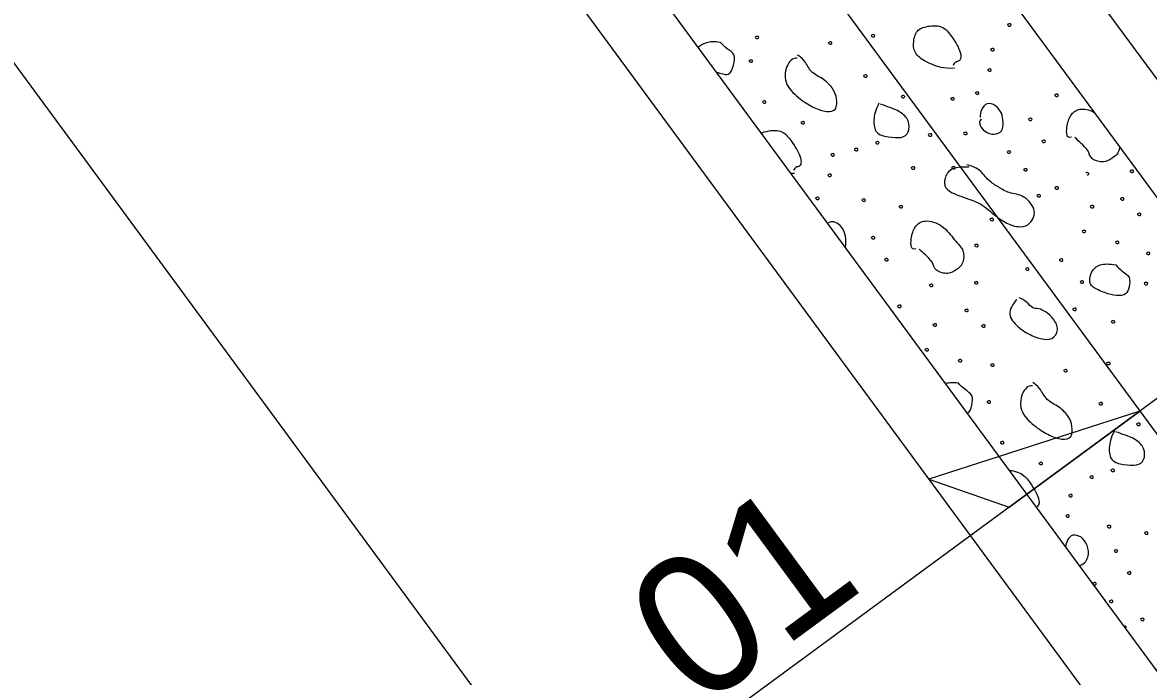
# Model space of a CAD drawing. Extents: x 1762196 to 1766326, y 709922 to 713142.
# Drawn here: x 1764008.69 to 1764040.82, y 711448.89 to 711467.56 of the extents above; entities that cross this region are included whole.
import ezdxf

# ---------------------------------------------------------------- set-up
doc = ezdxf.new("R2010")
doc.units = 0
for name, color, linetype in [('Old_Level_1', 7, 'Continuous'), ('Old_Level_10', 7, 'Continuous'), ('Prop Horizontal Alignment', 7, 'Continuous'), ('Prop Lane Lines', 7, 'Continuous'), ('Prop Superelevation  Arrow CELL', 7, 'Continuous'), ('Prop Superelevation Label', 7, 'Continuous')]:
    doc.layers.add(name, color=color, linetype=linetype)

msp = doc.modelspace()

# ---------------------------------------------------------------- linework, layer by layer
at = {"layer": 'Old_Level_1'}
for p, q in [((1764021.033, 711489.787), (1764091.181, 711394.379)), ((1764084.736, 711389.64), (1764014.587, 711485.049))]:
    msp.add_line(p, q, dxfattribs=at)
at = {"layer": 'Old_Level_10'}
for points in [[(1764035.281, 711466.249), (1764034.962, 711466.237), (1764034.646, 711466.341), (1764034.199, 711466.578), (1764034.076, 711466.889), (1764034.176, 711467.332), (1764034.425, 711467.448), (1764034.937, 711467.503), (1764035.213, 711467.15), (1764035.426, 711466.799), (1764035.479, 711466.585), (1764035.435, 711466.445), (1764035.308, 711466.444), (1764035.255, 711466.364), (1764035.247, 711466.332)], [(1764036.803, 711467.512), (1764036.784, 711467.495), (1764036.833, 711467.436), (1764036.911, 711467.468), (1764036.883, 711467.529), (1764036.842, 711467.521), (1764036.819, 711467.512), (1764036.807, 711467.506)], [(1764028.605, 711466.987), (1764028.428, 711467.019), (1764028.198, 711467.006), (1764028.012, 711466.887), (1764027.972, 711466.844)], [(1764029.603, 711467.153), (1764029.585, 711467.135), (1764029.635, 711467.079), (1764029.711, 711467.11), (1764029.685, 711467.169), (1764029.643, 711467.162), (1764029.62, 711467.153), (1764029.608, 711467.147)], [(1764031.689, 711466.995), (1764031.67, 711466.977), (1764031.72, 711466.918), (1764031.798, 711466.95), (1764031.771, 711467.009), (1764031.729, 711467.003), (1764031.706, 711466.994), (1764031.695, 711466.988)], [(1764032.912, 711467.2), (1764032.892, 711467.182), (1764032.942, 711467.123), (1764033.021, 711467.155), (1764032.993, 711467.215), (1764032.951, 711467.208), (1764032.929, 711467.199), (1764032.917, 711467.193)], [(1764028.492, 711466.136), (1764028.609, 711466.11), (1764028.866, 711465.995), (1764028.988, 711466.34), (1764029.035, 711466.662), (1764028.787, 711466.793), (1764028.65, 711466.932), (1764028.605, 711466.987)], [(1764036.319, 711466.806), (1764036.3, 711466.789), (1764036.351, 711466.729), (1764036.427, 711466.762), (1764036.4, 711466.823), (1764036.359, 711466.814), (1764036.336, 711466.805), (1764036.324, 711466.799)], [(1764029.427, 711466.477), (1764029.408, 711466.459), (1764029.456, 711466.401), (1764029.535, 711466.433), (1764029.508, 711466.492), (1764029.466, 711466.486), (1764029.443, 711466.477), (1764029.431, 711466.471)], [(1764030.788, 711466.541), (1764030.671, 711466.558), (1764030.452, 711466.337), (1764030.414, 711465.768), (1764030.907, 711465.338), (1764031.272, 711465.115), (1764031.64, 711464.987), (1764031.931, 711465.047), (1764031.93, 711465.396), (1764031.844, 711465.651), (1764031.564, 711465.948), (1764031.166, 711466.119), (1764031.024, 711466.483), (1764030.842, 711466.607), (1764030.802, 711466.628)], [(1764032.694, 711466.053), (1764032.674, 711466.035), (1764032.724, 711465.976), (1764032.803, 711466.008), (1764032.774, 711466.069), (1764032.733, 711466.06), (1764032.71, 711466.052), (1764032.699, 711466.046)], [(1764036.235, 711466.223), (1764036.216, 711466.206), (1764036.267, 711466.149), (1764036.343, 711466.18), (1764036.318, 711466.239), (1764036.276, 711466.232), (1764036.253, 711466.223), (1764036.241, 711466.216)], [(1764033.769, 711465.464), (1764033.749, 711465.446), (1764033.8, 711465.387), (1764033.876, 711465.42), (1764033.85, 711465.479), (1764033.809, 711465.472), (1764033.786, 711465.463), (1764033.775, 711465.458)], [(1764035.182, 711465.404), (1764035.162, 711465.387), (1764035.213, 711465.328), (1764035.291, 711465.359), (1764035.264, 711465.419), (1764035.222, 711465.411), (1764035.2, 711465.402), (1764035.188, 711465.396)], [(1764035.884, 711465.566), (1764035.864, 711465.549), (1764035.914, 711465.49), (1764035.992, 711465.522), (1764035.965, 711465.581), (1764035.923, 711465.574), (1764035.901, 711465.565), (1764035.889, 711465.559)], [(1764038.148, 711465.504), (1764038.13, 711465.486), (1764038.178, 711465.428), (1764038.257, 711465.46), (1764038.229, 711465.519), (1764038.187, 711465.513), (1764038.165, 711465.504), (1764038.153, 711465.498)], [(1764029.809, 711465.311), (1764029.791, 711465.293), (1764029.839, 711465.236), (1764029.917, 711465.268), (1764029.89, 711465.325), (1764029.848, 711465.32), (1764029.825, 711465.311), (1764029.814, 711465.305)], [(1764033.127, 711465.25), (1764033.019, 711465.041), (1764032.961, 711464.776), (1764033.01, 711464.374), (1764033.387, 711464.285), (1764033.795, 711464.247), (1764033.991, 711464.398), (1764034.009, 711464.766), (1764033.728, 711465.027), (1764033.438, 711465.128), (1764033.255, 711465.194), (1764033.169, 711465.228)], [(1764036.046, 711464.805), (1764035.931, 711464.686), (1764036.154, 711464.398), (1764036.405, 711464.35), (1764036.664, 711464.432), (1764036.676, 711464.721), (1764036.641, 711464.969), (1764036.466, 711465.211), (1764036.192, 711465.279), (1764036.046, 711465.094), (1764036.004, 711464.913), (1764036.009, 711464.853)], [(1764038.623, 711464.283), (1764038.47, 711464.227), (1764038.473, 711464.601), (1764038.578, 711464.919), (1764038.823, 711465.133), (1764039.122, 711465.067), (1764039.257, 711465)], [(1764037.401, 711464.815), (1764037.382, 711464.797), (1764037.431, 711464.741), (1764037.51, 711464.771), (1764037.482, 711464.83), (1764037.44, 711464.824), (1764037.417, 711464.815), (1764037.405, 711464.809)], [(1764029.767, 711464.402), (1764029.804, 711464.422), (1764029.958, 711464.472), (1764030.378, 711464.5), (1764030.654, 711464.147), (1764030.867, 711463.795), (1764030.919, 711463.581), (1764030.875, 711463.442), (1764030.748, 711463.44), (1764030.696, 711463.361), (1764030.687, 711463.328)], [(1764030.91, 711464.719), (1764030.89, 711464.701), (1764030.941, 711464.642), (1764031.017, 711464.675), (1764030.991, 711464.735), (1764030.95, 711464.728), (1764030.927, 711464.719), (1764030.915, 711464.713)], [(1764033.037, 711464.149), (1764033.017, 711464.131), (1764033.069, 711464.073), (1764033.144, 711464.105), (1764033.118, 711464.165), (1764033.077, 711464.157), (1764033.054, 711464.148), (1764033.042, 711464.142)], [(1764034.542, 711464.374), (1764034.522, 711464.356), (1764034.571, 711464.296), (1764034.651, 711464.328), (1764034.623, 711464.388), (1764034.581, 711464.381), (1764034.558, 711464.373), (1764034.547, 711464.367)], [(1764035.548, 711464.413), (1764035.528, 711464.396), (1764035.578, 711464.338), (1764035.655, 711464.37), (1764035.631, 711464.428), (1764035.587, 711464.423), (1764035.564, 711464.414), (1764035.552, 711464.407)], [(1764037.781, 711464.188), (1764037.761, 711464.171), (1764037.81, 711464.111), (1764037.89, 711464.143), (1764037.862, 711464.204), (1764037.82, 711464.196), (1764037.798, 711464.187), (1764037.786, 711464.181)], [(1764039.992, 711464.001), (1764039.992, 711463.993), (1764039.972, 711463.815), (1764039.781, 711463.69), (1764039.56, 711463.535), (1764039.148, 711463.649), (1764039.118, 711463.905), (1764038.874, 711464.126), (1764038.795, 711464.2), (1764038.713, 711464.27)], [(1764031.76, 711463.803), (1764031.74, 711463.785), (1764031.791, 711463.726), (1764031.867, 711463.759), (1764031.841, 711463.819), (1764031.8, 711463.811), (1764031.777, 711463.802), (1764031.765, 711463.796)], [(1764032.434, 711463.954), (1764032.415, 711463.936), (1764032.463, 711463.877), (1764032.542, 711463.909), (1764032.514, 711463.97), (1764032.473, 711463.963), (1764032.45, 711463.954), (1764032.438, 711463.948)], [(1764036.792, 711463.881), (1764036.773, 711463.863), (1764036.823, 711463.805), (1764036.9, 711463.838), (1764036.873, 711463.896), (1764036.831, 711463.89), (1764036.808, 711463.881), (1764036.797, 711463.875)], [(1764035.686, 711463.425), (1764035.465, 711463.445), (1764035.136, 711463.394), (1764034.989, 711463.105), (1764034.975, 711462.828), (1764035.338, 711462.618), (1764036.05, 711462.426), (1764036.461, 711462), (1764036.91, 711461.758), (1764037.091, 711461.727), (1764037.39, 711461.72), (1764037.672, 711462.165), (1764037.266, 711462.653), (1764036.83, 711462.671), (1764036.527, 711462.872), (1764036.257, 711463.021), (1764036.001, 711463.382), (1764035.759, 711463.464), (1764035.635, 711463.492)], [(1764030.721, 711463.246), (1764030.687, 711463.245), (1764030.652, 711463.245), (1764030.617, 711463.246)], [(1764031.676, 711463.22), (1764031.656, 711463.203), (1764031.708, 711463.145), (1764031.784, 711463.177), (1764031.759, 711463.235), (1764031.716, 711463.229), (1764031.693, 711463.219), (1764031.681, 711463.213)], [(1764034.056, 711463.43), (1764034.037, 711463.413), (1764034.086, 711463.352), (1764034.164, 711463.386), (1764034.137, 711463.446), (1764034.096, 711463.438), (1764034.072, 711463.431), (1764034.061, 711463.424)], [(1764035.208, 711463.433), (1764035.19, 711463.415), (1764035.238, 711463.359), (1764035.318, 711463.388), (1764035.289, 711463.449), (1764035.248, 711463.441), (1764035.225, 711463.432), (1764035.213, 711463.426)], [(1764037.264, 711463.378), (1764037.244, 711463.36), (1764037.296, 711463.303), (1764037.372, 711463.334), (1764037.347, 711463.393), (1764037.305, 711463.386), (1764037.282, 711463.377), (1764037.269, 711463.37)], [(1764039.066, 711463.209), (1764039.067, 711463.209), (1764039.084, 711463.205), (1764039.127, 711463.22), (1764039.096, 711463.278), (1764039.057, 711463.272), (1764039.037, 711463.264), (1764039.028, 711463.26)], [(1764040.297, 711463.336), (1764040.278, 711463.318), (1764040.329, 711463.259), (1764040.404, 711463.292), (1764040.379, 711463.351), (1764040.338, 711463.344), (1764040.314, 711463.335), (1764040.303, 711463.329)], [(1764038.153, 711462.861), (1764038.133, 711462.843), (1764038.182, 711462.783), (1764038.262, 711462.815), (1764038.234, 711462.876), (1764038.192, 711462.869), (1764038.17, 711462.86), (1764038.158, 711462.854)], [(1764031.324, 711462.563), (1764031.305, 711462.546), (1764031.355, 711462.487), (1764031.433, 711462.519), (1764031.406, 711462.577), (1764031.364, 711462.571), (1764031.341, 711462.562), (1764031.33, 711462.556)], [(1764032.645, 711462.51), (1764032.625, 711462.492), (1764032.676, 711462.433), (1764032.755, 711462.466), (1764032.728, 711462.525), (1764032.685, 711462.518), (1764032.662, 711462.509), (1764032.65, 711462.503)], [(1764037.641, 711462.635), (1764037.622, 711462.617), (1764037.671, 711462.561), (1764037.749, 711462.591), (1764037.723, 711462.65), (1764037.68, 711462.644), (1764037.657, 711462.635), (1764037.645, 711462.629)], [(1764040.022, 711462.547), (1764040.003, 711462.53), (1764040.052, 711462.47), (1764040.131, 711462.502), (1764040.104, 711462.561), (1764040.062, 711462.555), (1764040.039, 711462.546), (1764040.027, 711462.54)], [(1764033.706, 711462.32), (1764033.687, 711462.302), (1764033.735, 711462.244), (1764033.814, 711462.276), (1764033.787, 711462.335), (1764033.745, 711462.329), (1764033.722, 711462.32), (1764033.71, 711462.314)], [(1764039.161, 711462.325), (1764039.141, 711462.308), (1764039.192, 711462.249), (1764039.27, 711462.281), (1764039.242, 711462.341), (1764039.2, 711462.333), (1764039.178, 711462.324), (1764039.166, 711462.318)], [(1764032.166, 711461.141), (1764032.177, 711461.16), (1764032.193, 711461.32), (1764032.154, 711461.592), (1764031.979, 711461.833), (1764031.778, 711461.884), (1764031.716, 711461.862), (1764031.664, 711461.823)], [(1764034.18, 711461.098), (1764034.028, 711461.043), (1764034.03, 711461.417), (1764034.135, 711461.735), (1764034.411, 711461.955), (1764034.959, 711461.792), (1764035.286, 711461.323), (1764035.583, 711461.061), (1764035.524, 711460.628), (1764035.338, 711460.506), (1764035.118, 711460.351), (1764034.706, 711460.464), (1764034.675, 711460.721), (1764034.431, 711460.941), (1764034.353, 711461.016), (1764034.27, 711461.086)], [(1764036.3, 711461.958), (1764036.28, 711461.941), (1764036.329, 711461.881), (1764036.409, 711461.913), (1764036.381, 711461.973), (1764036.34, 711461.966), (1764036.316, 711461.958), (1764036.304, 711461.952)], [(1764040.505, 711462.103), (1764040.486, 711462.086), (1764040.537, 711462.029), (1764040.613, 711462.06), (1764040.587, 711462.12), (1764040.545, 711462.113), (1764040.522, 711462.103), (1764040.51, 711462.097)], [(1764038.932, 711461.617), (1764038.913, 711461.599), (1764038.963, 711461.543), (1764039.04, 711461.575), (1764039.013, 711461.631), (1764038.971, 711461.626), (1764038.948, 711461.617), (1764038.936, 711461.611)], [(1764032.915, 711461.437), (1764032.896, 711461.419), (1764032.945, 711461.363), (1764033.024, 711461.393), (1764032.996, 711461.453), (1764032.954, 711461.447), (1764032.931, 711461.438), (1764032.919, 711461.431)], [(1764035.862, 711461.214), (1764035.842, 711461.197), (1764035.893, 711461.14), (1764035.97, 711461.171), (1764035.944, 711461.229), (1764035.902, 711461.224), (1764035.879, 711461.215), (1764035.867, 711461.209)], [(1764039.882, 711461.306), (1764039.863, 711461.288), (1764039.913, 711461.228), (1764039.99, 711461.262), (1764039.963, 711461.321), (1764039.922, 711461.313), (1764039.899, 711461.304), (1764039.887, 711461.298)], [(1764040.761, 711460.987), (1764040.743, 711460.968), (1764040.793, 711460.913), (1764040.869, 711460.944), (1764040.843, 711461.003), (1764040.801, 711460.996), (1764040.777, 711460.987), (1764040.766, 711460.98)], [(1764033.295, 711460.811), (1764033.275, 711460.793), (1764033.324, 711460.733), (1764033.404, 711460.765), (1764033.376, 711460.826), (1764033.334, 711460.819), (1764033.312, 711460.81), (1764033.3, 711460.804)], [(1764038.28, 711460.801), (1764038.261, 711460.783), (1764038.31, 711460.726), (1764038.389, 711460.756), (1764038.361, 711460.815), (1764038.319, 711460.809), (1764038.296, 711460.8), (1764038.285, 711460.794)], [(1764039.88, 711460.64), (1764039.703, 711460.672), (1764039.399, 711460.676), (1764039.168, 711460.443), (1764039.125, 711460.178), (1764039.177, 711460.007), (1764039.579, 711459.835), (1764039.907, 711459.736), (1764040.201, 711459.79), (1764040.263, 711459.992), (1764040.31, 711460.315), (1764040.062, 711460.446), (1764039.925, 711460.585), (1764039.88, 711460.64)], [(1764037.314, 711460.541), (1764037.294, 711460.523), (1764037.345, 711460.463), (1764037.422, 711460.497), (1764037.394, 711460.557), (1764037.353, 711460.548), (1764037.33, 711460.541), (1764037.318, 711460.535)], [(1764034.571, 711460.078), (1764034.552, 711460.061), (1764034.603, 711460.002), (1764034.678, 711460.034), (1764034.653, 711460.094), (1764034.611, 711460.086), (1764034.588, 711460.078), (1764034.576, 711460.072)], [(1764035.855, 711460.151), (1764035.835, 711460.134), (1764035.886, 711460.075), (1764035.962, 711460.108), (1764035.937, 711460.167), (1764035.895, 711460.16), (1764035.872, 711460.15), (1764035.86, 711460.144)], [(1764038.874, 711460.174), (1764038.855, 711460.156), (1764038.905, 711460.096), (1764038.982, 711460.131), (1764038.954, 711460.189), (1764038.913, 711460.182), (1764038.89, 711460.174), (1764038.879, 711460.168)], [(1764040.701, 711460.13), (1764040.683, 711460.112), (1764040.731, 711460.053), (1764040.809, 711460.086), (1764040.782, 711460.145), (1764040.74, 711460.139), (1764040.718, 711460.13), (1764040.706, 711460.124)], [(1764037.056, 711459.646), (1764036.98, 711459.563), (1764036.758, 711459.275), (1764037.022, 711458.9), (1764037.457, 711458.617), (1764037.774, 711458.522), (1764038.065, 711458.484), (1764038.291, 711458.78), (1764038.101, 711459.126), (1764037.895, 711459.301), (1764037.676, 711459.407), (1764037.499, 711459.385), (1764037.355, 711459.592), (1764037.195, 711459.676), (1764037.124, 711459.697)], [(1764033.667, 711459.483), (1764033.647, 711459.466), (1764033.696, 711459.406), (1764033.776, 711459.438), (1764033.748, 711459.499), (1764033.706, 711459.491), (1764033.684, 711459.482), (1764033.672, 711459.476)], [(1764035.58, 711459.363), (1764035.56, 711459.345), (1764035.609, 711459.285), (1764035.688, 711459.318), (1764035.661, 711459.377), (1764035.619, 711459.371), (1764035.597, 711459.362), (1764035.585, 711459.356)], [(1764038.661, 711459.396), (1764038.641, 711459.379), (1764038.691, 711459.32), (1764038.769, 711459.352), (1764038.742, 711459.411), (1764038.7, 711459.404), (1764038.678, 711459.395), (1764038.666, 711459.389)], [(1764039.761, 711459.039), (1764039.743, 711459.021), (1764039.791, 711458.965), (1764039.869, 711458.994), (1764039.843, 711459.053), (1764039.801, 711459.047), (1764039.778, 711459.038), (1764039.766, 711459.032)], [(1764034.675, 711458.948), (1764034.655, 711458.93), (1764034.706, 711458.872), (1764034.784, 711458.904), (1764034.756, 711458.963), (1764034.714, 711458.955), (1764034.692, 711458.946), (1764034.68, 711458.94)], [(1764036.063, 711458.919), (1764036.044, 711458.901), (1764036.095, 711458.845), (1764036.17, 711458.876), (1764036.144, 711458.936), (1764036.102, 711458.928), (1764036.079, 711458.919), (1764036.067, 711458.913)], [(1764034.446, 711458.239), (1764034.427, 711458.221), (1764034.477, 711458.166), (1764034.553, 711458.198), (1764034.527, 711458.253), (1764034.485, 711458.249), (1764034.462, 711458.24), (1764034.45, 711458.233)], [(1764035.396, 711457.928), (1764035.377, 711457.91), (1764035.427, 711457.851), (1764035.504, 711457.884), (1764035.477, 711457.944), (1764035.436, 711457.936), (1764035.413, 711457.927), (1764035.401, 711457.921)], [(1764036.319, 711457.802), (1764036.3, 711457.784), (1764036.35, 711457.728), (1764036.426, 711457.759), (1764036.4, 711457.818), (1764036.358, 711457.811), (1764036.335, 711457.802), (1764036.323, 711457.796)], [(1764039.627, 711457.849), (1764039.607, 711457.832), (1764039.657, 711457.773), (1764039.736, 711457.805), (1764039.708, 711457.865), (1764039.667, 711457.857), (1764039.644, 711457.848), (1764039.632, 711457.842)], [(1764038.405, 711457.644), (1764038.385, 711457.627), (1764038.435, 711457.568), (1764038.513, 711457.6), (1764038.486, 711457.659), (1764038.444, 711457.652), (1764038.421, 711457.643), (1764038.41, 711457.637)], [(1764035.394, 711457.262), (1764035.265, 711457.286), (1764035.14, 711457.278), (1764035.025, 711457.251)], [(1764035.647, 711456.405), (1764035.728, 711456.444), (1764035.782, 711456.629), (1764035.824, 711456.938), (1764035.576, 711457.068), (1764035.439, 711457.207), (1764035.394, 711457.262)], [(1764037.504, 711457.19), (1764037.386, 711457.208), (1764037.167, 711456.987), (1764037.129, 711456.417), (1764037.623, 711455.988), (1764037.987, 711455.765), (1764038.355, 711455.637), (1764038.646, 711455.696), (1764038.646, 711456.045), (1764038.56, 711456.301), (1764038.279, 711456.597), (1764037.882, 711456.769), (1764037.739, 711457.133), (1764037.557, 711457.256), (1764037.517, 711457.278)], [(1764036.215, 711456.752), (1764036.197, 711456.734), (1764036.245, 711456.676), (1764036.323, 711456.708), (1764036.296, 711456.768), (1764036.254, 711456.761), (1764036.231, 711456.752), (1764036.22, 711456.746)], [(1764039.409, 711456.702), (1764039.389, 711456.685), (1764039.439, 711456.626), (1764039.518, 711456.657), (1764039.489, 711456.718), (1764039.448, 711456.71), (1764039.425, 711456.701), (1764039.414, 711456.695)], [(1764040.484, 711456.113), (1764040.464, 711456.096), (1764040.515, 711456.037), (1764040.591, 711456.07), (1764040.566, 711456.129), (1764040.524, 711456.122), (1764040.501, 711456.113), (1764040.49, 711456.107)], [(1764039.842, 711455.899), (1764039.734, 711455.69), (1764039.676, 711455.426), (1764039.725, 711455.023), (1764040.102, 711454.935), (1764040.51, 711454.897), (1764040.707, 711455.047), (1764040.725, 711455.416), (1764040.444, 711455.676), (1764040.153, 711455.778), (1764039.97, 711455.844), (1764039.885, 711455.878)], [(1764036.598, 711455.586), (1764036.579, 711455.568), (1764036.628, 711455.511), (1764036.705, 711455.543), (1764036.679, 711455.6), (1764036.637, 711455.595), (1764036.614, 711455.586), (1764036.602, 711455.58)], [(1764037.698, 711454.994), (1764037.679, 711454.976), (1764037.73, 711454.917), (1764037.806, 711454.951), (1764037.78, 711455.01), (1764037.738, 711455.003), (1764037.715, 711454.995), (1764037.704, 711454.989)], [(1764039.752, 711454.798), (1764039.732, 711454.781), (1764039.784, 711454.722), (1764039.859, 711454.755), (1764039.833, 711454.815), (1764039.792, 711454.806), (1764039.769, 711454.797), (1764039.757, 711454.791)], [(1764036.852, 711454.767), (1764036.915, 711454.774), (1764037.203, 711454.724), (1764037.443, 711454.422), (1764037.655, 711454.071), (1764037.708, 711453.856), (1764037.675, 711453.753), (1764037.645, 711453.741), (1764037.613, 711453.732)], [(1764039.149, 711454.603), (1764039.13, 711454.586), (1764039.179, 711454.527), (1764039.257, 711454.559), (1764039.229, 711454.62), (1764039.188, 711454.612), (1764039.165, 711454.603), (1764039.153, 711454.597)], [(1764038.548, 711454.078), (1764038.529, 711454.061), (1764038.58, 711454.001), (1764038.656, 711454.034), (1764038.63, 711454.095), (1764038.588, 711454.086), (1764038.565, 711454.077), (1764038.553, 711454.071)], [(1764038.465, 711453.495), (1764038.445, 711453.478), (1764038.496, 711453.421), (1764038.573, 711453.452), (1764038.547, 711453.51), (1764038.505, 711453.504), (1764038.482, 711453.495), (1764038.47, 711453.488)], [(1764039.647, 711453.195), (1764039.628, 711453.177), (1764039.678, 711453.119), (1764039.757, 711453.151), (1764039.73, 711453.21), (1764039.687, 711453.204), (1764039.664, 711453.194), (1764039.652, 711453.188)], [(1764038.844, 711452.058), (1764038.965, 711452.079), (1764039.136, 711452.289), (1764039.083, 711452.651), (1764038.908, 711452.893), (1764038.635, 711452.961), (1764038.494, 711452.791), (1764038.455, 711452.631), (1764038.452, 711452.591)], [(1764040.708, 711453.005), (1764040.69, 711452.987), (1764040.738, 711452.929), (1764040.816, 711452.961), (1764040.789, 711453.021), (1764040.747, 711453.014), (1764040.724, 711453.005), (1764040.712, 711452.999)], [(1764039.844, 711452.497), (1764039.825, 711452.479), (1764039.873, 711452.423), (1764039.953, 711452.453), (1764039.925, 711452.512), (1764039.883, 711452.506), (1764039.86, 711452.497), (1764039.848, 711452.491)], [(1764040.223, 711451.87), (1764040.204, 711451.853), (1764040.253, 711451.793), (1764040.333, 711451.825), (1764040.305, 711451.886), (1764040.263, 711451.878), (1764040.24, 711451.869), (1764040.229, 711451.863)], [(1764039.235, 711451.563), (1764039.216, 711451.545), (1764039.265, 711451.488), (1764039.343, 711451.52), (1764039.316, 711451.578), (1764039.274, 711451.572), (1764039.251, 711451.563), (1764039.239, 711451.557)], [(1764039.707, 711451.06), (1764039.687, 711451.042), (1764039.739, 711450.985), (1764039.815, 711451.016), (1764039.79, 711451.075), (1764039.747, 711451.068), (1764039.724, 711451.059), (1764039.712, 711451.053)], [(1764040.16, 711450.268), (1764040.17, 711450.272), (1764040.189, 711450.284), (1764040.166, 711450.332), (1764040.133, 711450.331), (1764040.12, 711450.325), (1764040.118, 711450.324)], [(1764040.596, 711450.543), (1764040.576, 711450.525), (1764040.625, 711450.465), (1764040.705, 711450.497), (1764040.677, 711450.559), (1764040.635, 711450.551), (1764040.613, 711450.542), (1764040.601, 711450.536)]]:
    msp.add_open_spline(points, degree=3, dxfattribs=at)
at = {"layer": 'Prop Horizontal Alignment'}
msp.add_line((1763362.475, 712378.732), (1764087.958, 711392.01), dxfattribs=at)
at = {"layer": 'Prop Lane Lines'}
for p, q in [((1763916.534, 711635.291), (1764092.792, 711395.564)), ((1763906.866, 711628.183), (1764083.124, 711388.456)), ((1763942.46, 711556.138), (1764071.845, 711380.162))]:
    msp.add_line(p, q, dxfattribs=at)
at = {"layer": 'Prop Superelevation  Arrow CELL'}
msp.add_lwpolyline([(1764040.569, 711456.464), (1764034.55, 711454.521), (1764036.842, 711453.724)], close=True, dxfattribs=at)
at = {"layer": 'Prop Superelevation Label'}
msp.add_line((1764066.35, 711475.42), (1764014.787, 711437.508), dxfattribs=at)

# ---------------------------------------------------------------- texts
msp.add_text('01', height=4, rotation=36.325, dxfattribs=at).set_placement((1764027.972, 711447.906))

doc.saveas('drawing.dxf')
